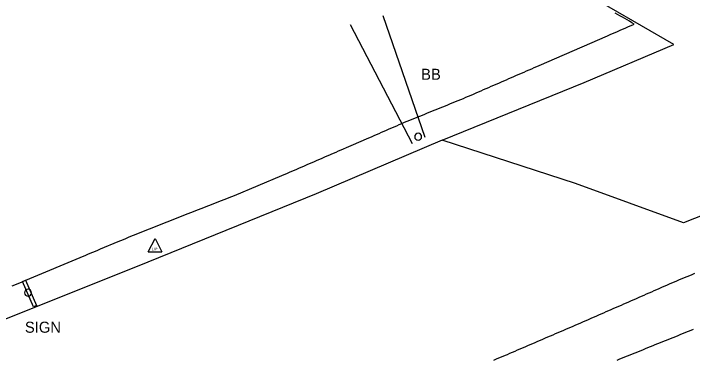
# Model space of a CAD drawing. Extents: x 1901471 to 1963503, y 756461 to 799997.
# Drawn here: x 1931672.9 to 1931919.1, y 774063.8 to 774189.3 of the extents above; entities that cross this region are included whole.
import ezdxf

# ---------------------------------------------------------------- set-up
doc = ezdxf.new("R2010")
doc.units = 0
for name, color, linetype in [('Default', 7, 'Continuous'), ('RD_EX_Bldg', 7, 'Continuous'), ('RD_EX_Fence_Other', 7, 'Continuous'), ('RD_EX_H2O', 7, 'Continuous'), ('RD_EX_Road', 7, 'Continuous'), ('RD_EX_UT', 7, 'Continuous')]:
    doc.layers.add(name, color=color, linetype=linetype)

# ---------------------------------------------------------------- blocks, each defined once
blk = doc.blocks.new('LP')
at = {"layer": 'RD_EX_UT'}
for p, q in [((-5, -3.72), (0, 6.28)), ((0, 6.28), (5, -3.72)), ((-5, -3.72), (5, -3.72))]:
    blk.add_line(p, q, dxfattribs=at)
blk.add_text('L/P', height=2, dxfattribs=at).set_placement((-2.4, -2.44))
blk = doc.blocks.new('SIGNPOST')
at = {"layer": 'Default'}
for start, end in [(90, 270), (270, 90)]:
    blk.add_arc((0, 0), 0.127, start, end, dxfattribs=at)

msp = doc.modelspace()

# ---------------------------------------------------------------- linework, layer by layer
at = {"layer": 'RD_EX_Bldg'}
for points in [[(1931822.22, 774144.31), (1931806.97, 774188.52)], [(1931794.97, 774185.38), (1931817.52, 774142.19)]]:
    msp.add_lwpolyline(points, dxfattribs=at)
msp.add_lwpolyline([(1931677.26, 774092.6), (1931681.23, 774083.36), (1931680.11, 774082.88), (1931676.14, 774092.12)], close=True, dxfattribs=at)
at = {"layer": 'RD_EX_Fence_Other'}
for points in [[(1932924.68, 774518.86), (1932852.34, 774490.67), (1932713.4, 774434.36), (1932607.72, 774391.35), (1932500.23, 774347.9), (1932392.13, 774304.1), (1932254.18, 774248.59), (1932163.76, 774212.46), (1932086.97, 774181.05), (1932068.9, 774173.06), (1932019.16, 774153.94), (1931967.16, 774133.56), (1931915.85, 774113.42), (1931876.71, 774127.62), (1931828.32, 774143.31), (1931879.82, 774164.27), (1931912.34, 774178.04), (1931865.47, 774205.25), (1931802.75, 774241.48)], [(1931828.32, 774143.31), (1931782.69, 774123.86), (1931721.6, 774099.06), (1931665.7, 774076.76), (1931603.1, 774052.08), (1931544.21, 774027.95), (1931483.15, 774003.81), (1931438.08, 773985.26), (1931415.06, 774033.98), (1931395.01, 774076.73)]]:
    msp.add_lwpolyline(points, dxfattribs=at)
at = {"layer": 'RD_EX_H2O'}
msp.add_lwpolyline([(1931847.08, 774063.58), (1931848.01, 774063.97), (1931848.93, 774064.35), (1931849.86, 774064.73), (1931850.78, 774065.11), (1931851.71, 774065.49), (1931852.04, 774065.63), (1931852.96, 774066.03), (1931853.88, 774066.43), (1931853.88, 774066.43), (1931854.8, 774066.82), (1931855.72, 774067.22), (1931856.64, 774067.61), (1931857.55, 774068.01), (1931858.47, 774068.4), (1931859.39, 774068.8), (1931860.31, 774069.19), (1931861.23, 774069.59), (1931862.15, 774069.99), (1931863.06, 774070.38), (1931863.98, 774070.78), (1931864.9, 774071.17), (1931865.82, 774071.57), (1931866.74, 774071.96), (1931867.66, 774072.36), (1931868.57, 774072.75), (1931869.49, 774073.15), (1931870.41, 774073.55), (1931871.33, 774073.94), (1931872.25, 774074.34), (1931873.17, 774074.73), (1931874.09, 774075.13), (1931875, 774075.52), (1931875.92, 774075.92), (1931876.84, 774076.31), (1931877.76, 774076.71), (1931878.68, 774077.11), (1931879.6, 774077.5), (1931880.55, 774077.92), (1931881.46, 774078.32), (1931882.38, 774078.72), (1931883.29, 774079.12), (1931884.21, 774079.52), (1931885.13, 774079.93), (1931886.04, 774080.33), (1931886.96, 774080.73), (1931887.87, 774081.13), (1931888.79, 774081.53), (1931889.7, 774081.94), (1931890.62, 774082.34), (1931891.54, 774082.74), (1931892.45, 774083.14), (1931893.37, 774083.54), (1931894.28, 774083.94), (1931895.2, 774084.35), (1931896.11, 774084.75), (1931897.03, 774085.15), (1931897.95, 774085.55), (1931898.86, 774085.95), (1931899.78, 774086.35), (1931900.69, 774086.76), (1931901.61, 774087.16), (1931902.52, 774087.56), (1931903.44, 774087.96), (1931904.36, 774088.36), (1931905.27, 774088.77), (1931906.19, 774089.17), (1931907.1, 774089.57), (1931908.02, 774089.97), (1931908.93, 774090.37), (1931909.85, 774090.77), (1931910.77, 774091.18), (1931911.68, 774091.58), (1931912.6, 774091.98), (1931913.52, 774092.36), (1931914.44, 774092.75), (1931915.37, 774093.13), (1931916.29, 774093.52), (1931917.21, 774093.9), (1931918.14, 774094.29), (1931919.06, 774094.67), (1931919.98, 774095.05)], dxfattribs=at)
at = {"layer": 'RD_EX_Road'}
for points in [[(1931672.41, 774090.45), (1931673.33, 774090.84), (1931674.25, 774091.23), (1931675.17, 774091.62), (1931676.09, 774092.01), (1931677.01, 774092.4), (1931677.93, 774092.79), (1931678.85, 774093.18), (1931697.04, 774100.79), (1931697.97, 774101.18), (1931698.89, 774101.56), (1931699.81, 774101.95), (1931700.74, 774102.33), (1931701.66, 774102.72), (1931702.58, 774103.1), (1931703.5, 774103.49), (1931704.43, 774103.87), (1931710.89, 774106.57), (1931711.81, 774106.96), (1931712.73, 774107.34), (1931713.65, 774107.73), (1931714.58, 774108.11), (1931715.5, 774108.5), (1931716.42, 774108.88), (1931734.4, 774116), (1931735.33, 774116.37), (1931736.26, 774116.74), (1931737.19, 774117.1), (1931738.12, 774117.47), (1931739.05, 774117.84), (1931739.98, 774118.2), (1931740.91, 774118.57), (1931746.49, 774120.77), (1931747.42, 774121.14), (1931748.35, 774121.51), (1931749.28, 774121.87), (1931750.21, 774122.24), (1931751.14, 774122.61), (1931752.07, 774122.97), (1931753, 774123.34), (1931770.19, 774130.53), (1931771.11, 774130.92), (1931772.02, 774131.32), (1931772.94, 774131.72), (1931773.86, 774132.11), (1931774.78, 774132.51), (1931775.7, 774132.9), (1931776.61, 774133.3), (1931777.53, 774133.7), (1931778.45, 774134.09), (1931779.37, 774134.49), (1931780.29, 774134.89), (1931781.2, 774135.28), (1931782.12, 774135.68), (1931783.04, 774136.07), (1931783.96, 774136.47), (1931784.88, 774136.87), (1931785.79, 774137.26), (1931786.71, 774137.66), (1931787.63, 774138.05), (1931788.07, 774138.24), (1931788.99, 774138.64), (1931789.9, 774139.04), (1931790.82, 774139.44), (1931791.73, 774139.84), (1931794.48, 774141.04), (1931795.4, 774141.44), (1931801.82, 774144.23), (1931802.73, 774144.63), (1931803.65, 774145.03), (1931804.56, 774145.43), (1931805.48, 774145.83), (1931806.4, 774146.23), (1931807.31, 774146.63), (1931808.23, 774147.03), (1931809.15, 774147.43), (1931810.06, 774147.83), (1931810.98, 774148.23), (1931811.9, 774148.63), (1931812.81, 774149.03), (1931813.73, 774149.43), (1931814.72, 774149.86), (1931815.65, 774150.23), (1931816.58, 774150.61), (1931817.5, 774150.99), (1931818.43, 774151.36), (1931819.35, 774151.74), (1931820.28, 774152.11), (1931821.21, 774152.49), (1931822.13, 774152.86), (1931823.06, 774153.24), (1931823.99, 774153.62), (1931824.91, 774153.99), (1931825.84, 774154.37), (1931826.77, 774154.74), (1931827.69, 774155.12), (1931828.62, 774155.49), (1931829.55, 774155.87), (1931830.47, 774156.25), (1931831.4, 774156.62), (1931832.33, 774157), (1931833.25, 774157.37), (1931834.18, 774157.75), (1931835.11, 774158.12), (1931836.08, 774158.52), (1931837, 774158.92), (1931837.91, 774159.32), (1931838.83, 774159.72), (1931839.74, 774160.12), (1931840.66, 774160.51), (1931841.58, 774160.91), (1931842.49, 774161.31), (1931843.41, 774161.71), (1931844.33, 774162.11), (1931845.24, 774162.51), (1931846.16, 774162.91), (1931847.08, 774163.31), (1931847.99, 774163.71), (1931848.91, 774164.11), (1931849.83, 774164.51), (1931850.74, 774164.9), (1931851.66, 774165.3), (1931852.58, 774165.7), (1931853.49, 774166.1), (1931854.41, 774166.5), (1931855.33, 774166.9), (1931856.24, 774167.3), (1931857.16, 774167.7), (1931858.08, 774168.1), (1931858.99, 774168.5), (1931859.91, 774168.9), (1931860.83, 774169.29), (1931861.74, 774169.69), (1931862.66, 774170.09), (1931863.58, 774170.49), (1931888.32, 774181.27), (1931889.24, 774181.67), (1931890.16, 774182.07), (1931891.07, 774182.47), (1931891.99, 774182.86), (1931892.91, 774183.26), (1931893.82, 774183.66), (1931894.74, 774184.06), (1931895.66, 774184.46), (1931896.57, 774184.86), (1931897.49, 774185.26), (1931898.04, 774185.5), (1931897.18, 774186), (1931896.31, 774186.5), (1931895.45, 774187), (1931894.58, 774187.51), (1931893.72, 774188.01), (1931892.85, 774188.51), (1931891.99, 774189.01), (1931891.12, 774189.51)], [(1931891.88, 774063.58), (1931892.81, 774063.95), (1931893.74, 774064.33), (1931894.66, 774064.7), (1931895.59, 774065.08), (1931896.52, 774065.46), (1931897.44, 774065.83), (1931898.37, 774066.21), (1931899.3, 774066.58), (1931900.22, 774066.96), (1931901.15, 774067.33), (1931902.08, 774067.71), (1931903.01, 774068.08), (1931903.93, 774068.46), (1931904.86, 774068.83), (1931905.64, 774069.15), (1931906.56, 774069.53), (1931907.49, 774069.9), (1931908.42, 774070.27), (1931909.34, 774070.65), (1931910.27, 774071.02), (1931911.2, 774071.4), (1931912.13, 774071.77), (1931913.05, 774072.15), (1931913.98, 774072.52), (1931914.91, 774072.9), (1931915.83, 774073.27), (1931916.76, 774073.65), (1931917.69, 774074.02), (1931918.61, 774074.4), (1931919.54, 774074.77)]]:
    msp.add_lwpolyline(points, dxfattribs=at)

# ---------------------------------------------------------------- block references
at = {"layer": 'RD_EX_Bldg', "xscale": 9.84251968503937, "yscale": 9.84251968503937}
for p in [(1931819.66, 774144.61), (1931678.17, 774088.01)]:
    msp.add_blockref('SIGNPOST', p, dxfattribs=at)
at = {"layer": 'RD_EX_UT', "xscale": 0.4921259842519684, "yscale": 0.4921259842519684}
msp.add_blockref('LP', (1931724.23, 774104.62), dxfattribs=at)

# ---------------------------------------------------------------- texts
at = {"layer": 'RD_EX_Road'}
for s, p in [('BB', (1931820.73, 774165.28)), ('SIGN', (1931677.03, 774073.48))]:
    msp.add_text(s, height=4, dxfattribs=at).set_placement(p)

doc.saveas('drawing.dxf')
